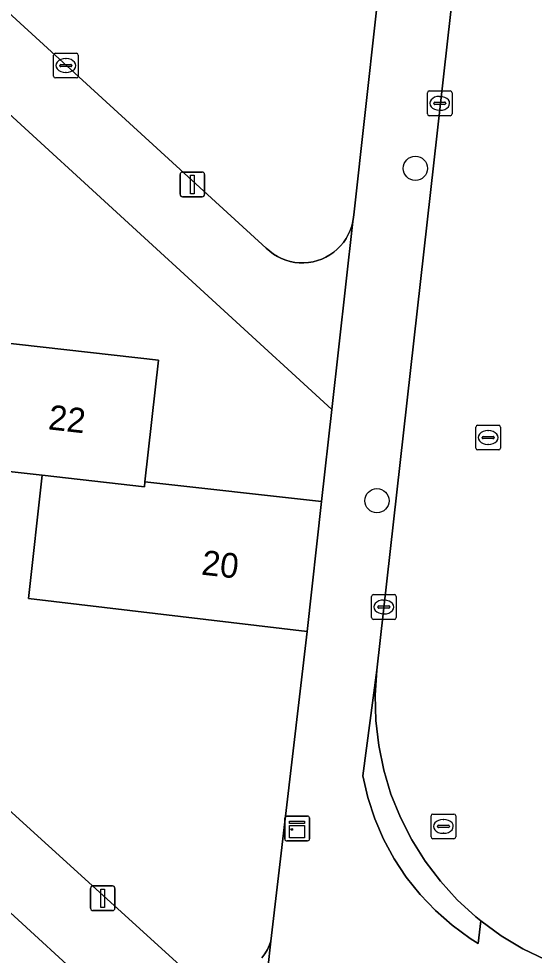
# Model space of a CAD drawing. Extents: x 162026 to 163502, y 387295 to 388169.
# Drawn here: x 162660.55 to 162681.42, y 387672.46 to 387710.36 of the extents above; entities that cross this region are included whole.
import ezdxf

# ---------------------------------------------------------------- set-up
doc = ezdxf.new("R2010")
doc.units = 0
for name, color, linetype in [('IMGEO_Boom', 7, 'Continuous'), ('IMGEO_Erf', 7, 'Continuous'), ('IMGEO_Kast', 7, 'Continuous'), ('IMGEO_Kolk', 7, 'Continuous'), ('IMGEO_Lichtmast', 7, 'Continuous'), ('IMGEO_Pand', 7, 'Continuous'), ('IMGEO_Pand_nummerreeks', 7, 'Continuous'), ('IMGEO_Rijbaan_lokaal_open', 7, 'Continuous'), ('IMGEO_Rioolput', 7, 'Continuous'), ('IMGEO_Voetpad_open', 7, 'Continuous')]:
    doc.layers.add(name, color=color, linetype=linetype)

msp = doc.modelspace()

# ---------------------------------------------------------------- linework, layer by layer
at = {"layer": 'IMGEO_Boom'}
for centre in [(162676.608, 387704.309), (162675.052, 387690.857)]:
    msp.add_circle(centre, 0.489, dxfattribs=at)
at = {"layer": 'IMGEO_Erf'}
for points in [[(162631.177, 387729.587), (162630.251, 387720.893), (162641.243, 387719.266), (162640.575, 387714.636), (162647.67, 387713.613), (162646.957, 387708.664), (162653.7, 387707.994), (162653.138, 387703.008), (162660.156, 387702.216), (162659.601, 387697.291), (162666.208, 387696.545), (162665.653, 387691.628), (162672.808, 387690.821), (162673.23, 387694.555), (162633.969, 387730.499)], [(162645.097, 387724.357), (162670.572, 387701.077), (162670.711, 387700.953), (162670.86, 387700.841), (162671.019, 387700.744), (162671.186, 387700.66), (162671.359, 387700.593), (162671.538, 387700.541), (162671.721, 387700.505), (162671.907, 387700.485), (162672.093, 387700.483), (162672.279, 387700.497), (162672.463, 387700.527), (162672.643, 387700.574), (162672.819, 387700.636), (162672.988, 387700.715), (162673.149, 387700.807), (162673.302, 387700.914), (162673.445, 387701.035), (162673.576, 387701.167), (162673.694, 387701.311), (162673.8, 387701.464), (162673.891, 387701.627), (162673.968, 387701.797), (162674.029, 387701.973), (162674.074, 387702.154), (162674.102, 387702.338), (162674.11, 387702.424), (162675.479, 387714.74)], [(162670.385, 387672.356), (162670.507, 387672.522), (162670.614, 387672.699), (162670.705, 387672.884), (162670.762, 387673.029), (162672.228, 387685.566), (162660.938, 387686.905), (162661.5, 387691.886), (162654.691, 387692.654), (162655.26, 387697.694), (162648.527, 387698.493), (162649.009, 387702.788), (162649.059, 387703.174), (162642.078, 387704.18), (162642.773, 387709.006), (162635.879, 387710), (162636.542, 387714.592), (162629.644, 387715.583), (162628.707, 387707.486), (162629.026, 387706.892), (162659.081, 387679.302), (162667.071, 387672.067)], [(162627.899, 387700.186), (162627.033, 387691.703), (162638.068, 387690.252), (162637.435, 387685.271), (162644.42, 387684.383), (162643.797, 387679.48), (162650.592, 387678.682), (162650, 387673.736), (162656.756, 387672.927), (162656.157, 387667.928), (162663.071, 387667.101), (162662.515, 387662.457), (162669.509, 387661.619), (162669.908, 387665.295), (162637.309, 387695.179), (162630.2, 387701.199)]]:
    msp.add_lwpolyline(points, dxfattribs=at)
at = {"layer": 'IMGEO_Kast'}
for p, q in [((162671.321, 387677.169), (162671.321, 387678.01)), ((162671.321, 387678.01), (162671.321, 387677.169)), ((162671.396, 387678.094), (162672.237, 387678.094)), ((162672.237, 387678.094), (162671.396, 387678.094)), ((162672.321, 387678.019), (162672.321, 387677.178)), ((162672.321, 387677.178), (162672.321, 387678.019)), ((162672.246, 387677.094), (162671.405, 387677.094)), ((162671.405, 387677.094), (162672.246, 387677.094))]:
    msp.add_line(p, q, dxfattribs=at)
for points in [[(162671.516, 387677.884), (162672.116, 387677.884), (162672.116, 387677.799), (162671.516, 387677.799), (162671.516, 387677.884)], [(162671.516, 387677.709), (162672.116, 387677.709), (162672.116, 387677.22), (162671.516, 387677.22), (162671.516, 387677.709)]]:
    msp.add_lwpolyline(points, dxfattribs=at)
msp.add_circle((162671.6, 387677.558), 0.0377, dxfattribs=at)
for centre, start, end in [((162671.399, 387678.016), 92.4484, 184.2845), ((162671.399, 387678.016), 92.4484, 184.2845), ((162672.243, 387678.016), 2.4484, 94.2845), ((162672.243, 387678.016), 2.4484, 94.2845), ((162671.399, 387677.172), 182.4484, 274.2845), ((162671.399, 387677.172), 182.4484, 274.2845), ((162672.243, 387677.172), 272.4484, 4.2845), ((162672.243, 387677.172), 272.4484, 4.2845)]:
    msp.add_arc(centre, 0.0779, start, end, dxfattribs=at)
at = {"layer": 'IMGEO_Kolk'}
for p, q in [((162661.956, 387708.042), (162661.956, 387708.894)), ((162662.031, 387708.968), (162662.883, 387708.968)), ((162662.444, 387708.748), (162662.469, 387708.748)), ((162662.957, 387708.894), (162662.957, 387708.042)), ((162662.215, 387708.462), (162662.215, 387708.474)), ((162662.653, 387708.425), (162662.255, 387708.425)), ((162662.258, 387708.511), (162662.656, 387708.511)), ((162662.699, 387708.474), (162662.699, 387708.462)), ((162662.883, 387707.968), (162662.031, 387707.968)), ((162662.467, 387708.188), (162662.442, 387708.188)), ((162677.094, 387706.514), (162677.094, 387707.366)), ((162677.169, 387707.44), (162678.021, 387707.44)), ((162677.582, 387707.22), (162677.607, 387707.22)), ((162678.095, 387707.366), (162678.095, 387706.514)), ((162677.353, 387706.934), (162677.353, 387706.946)), ((162677.791, 387706.897), (162677.393, 387706.897)), ((162677.396, 387706.983), (162677.794, 387706.983)), ((162677.837, 387706.946), (162677.837, 387706.934)), ((162678.021, 387706.44), (162677.169, 387706.44)), ((162677.605, 387706.66), (162677.58, 387706.66)), ((162674.907, 387687.057), (162675.759, 387687.057)), ((162674.832, 387686.131), (162674.832, 387686.983)), ((162675.32, 387686.837), (162675.345, 387686.837)), ((162675.833, 387686.983), (162675.833, 387686.131)), ((162675.091, 387686.551), (162675.091, 387686.563)), ((162675.529, 387686.514), (162675.131, 387686.514)), ((162675.134, 387686.6), (162675.532, 387686.6)), ((162675.343, 387686.277), (162675.318, 387686.277)), ((162675.575, 387686.563), (162675.575, 387686.551)), ((162675.759, 387686.057), (162674.907, 387686.057))]:
    msp.add_line(p, q, dxfattribs=at)
for points in [[(162661.956, 387708.042), (162661.956, 387708.894)], [(162662.031, 387708.968), (162662.883, 387708.968)], [(162662.957, 387708.894), (162662.957, 387708.042)], [(162662.883, 387707.968), (162662.031, 387707.968)], [(162677.094, 387706.514), (162677.094, 387707.366)], [(162677.169, 387707.44), (162678.021, 387707.44)], [(162678.095, 387707.366), (162678.095, 387706.514)], [(162678.021, 387706.44), (162677.169, 387706.44)], [(162674.907, 387687.057), (162675.759, 387687.057)], [(162674.832, 387686.131), (162674.832, 387686.983)], [(162675.833, 387686.983), (162675.833, 387686.131)], [(162675.759, 387686.057), (162674.907, 387686.057)]]:
    msp.add_lwpolyline(points, dxfattribs=at)
for centre, radius, start, end in [((162662.033, 387708.892), 0.0765, 91.552, 178.448), ((162662.033, 387708.892), 0.0765, 91.552, 178.448), ((162662.881, 387708.892), 0.0765, 1.552, 88.448), ((162662.881, 387708.892), 0.0765, 1.552, 88.448), ((162662.255, 387708.471), 0.0403, 85.8775, 175.7526), ((162662.252, 387708.461), 0.0366, 178.938, 274.7102), ((162662.656, 387708.468), 0.043, 264.8664, 352.4533), ((162662.66, 387708.473), 0.0386, 1.7309, 96.639), ((162662.033, 387708.044), 0.0765, 181.552, 268.448), ((162662.033, 387708.044), 0.0765, 181.552, 268.448), ((162662.881, 387708.044), 0.0765, 271.552, 358.448), ((162662.881, 387708.044), 0.0765, 271.552, 358.448), ((162677.171, 387707.364), 0.0765, 91.552, 178.448), ((162677.171, 387707.364), 0.0765, 91.552, 178.448), ((162678.019, 387707.364), 0.0765, 1.552, 88.448), ((162678.019, 387707.364), 0.0765, 1.552, 88.448), ((162677.393, 387706.943), 0.0403, 85.8775, 175.7526), ((162677.39, 387706.933), 0.0366, 178.938, 274.7102), ((162677.794, 387706.94), 0.043, 264.8664, 352.4533), ((162677.798, 387706.945), 0.0386, 1.7309, 96.639), ((162677.171, 387706.516), 0.0765, 181.552, 268.448), ((162677.171, 387706.516), 0.0765, 181.552, 268.448), ((162678.019, 387706.516), 0.0765, 271.552, 358.448), ((162678.019, 387706.516), 0.0765, 271.552, 358.448), ((162674.909, 387686.981), 0.0765, 91.552, 178.448), ((162674.909, 387686.981), 0.0765, 91.552, 178.448), ((162675.757, 387686.981), 0.0765, 1.552, 88.448), ((162675.757, 387686.981), 0.0765, 1.552, 88.448), ((162675.131, 387686.56), 0.0403, 85.8775, 175.7526), ((162675.128, 387686.55), 0.0366, 178.938, 274.7102), ((162675.532, 387686.557), 0.043, 264.8664, 352.4533), ((162675.536, 387686.562), 0.0386, 1.7309, 96.639), ((162674.909, 387686.133), 0.0765, 181.552, 268.448), ((162674.909, 387686.133), 0.0765, 181.552, 268.448), ((162675.757, 387686.133), 0.0765, 271.552, 358.448), ((162675.757, 387686.133), 0.0765, 271.552, 358.448)]:
    msp.add_arc(centre, radius, start, end, dxfattribs=at)
for centre, major_axis, ratio, start_param, end_param in [((162662.443, 387708.468), (-0.387, 0.002), 0.722429, 4.712389, 7.853982), ((162662.468, 387708.468), (-0.39, 0.002), 0.717154, 1.570796, 4.712389), ((162677.581, 387706.94), (-0.387, 0.002), 0.722429, 4.712389, 7.853982), ((162677.606, 387706.94), (-0.39, 0.002), 0.717154, 1.570796, 4.712389), ((162675.319, 387686.557), (-0.387, 0.002), 0.722429, 4.712389, 7.853982), ((162675.344, 387686.557), (-0.39, 0.002), 0.717154, 1.570796, 4.712389)]:
    msp.add_ellipse(centre, major_axis=major_axis, ratio=ratio, start_param=start_param, end_param=end_param, dxfattribs=at)
at = {"layer": 'IMGEO_Lichtmast'}
for p, q in [((162667.182, 387704.159), (162667.972, 387704.159)), ((162667.972, 387704.159), (162667.182, 387704.159)), ((162667.082, 387703.259), (162667.082, 387704.059)), ((162667.082, 387704.059), (162667.082, 387703.259)), ((162668.072, 387704.059), (162668.072, 387703.259)), ((162668.072, 387703.259), (162668.072, 387704.059)), ((162667.972, 387703.159), (162667.182, 387703.159)), ((162667.182, 387703.159), (162667.972, 387703.159)), ((162663.554, 387675.269), (162664.344, 387675.269)), ((162664.344, 387675.269), (162663.554, 387675.269)), ((162663.454, 387674.369), (162663.454, 387675.169)), ((162663.454, 387675.169), (162663.454, 387674.369)), ((162664.444, 387675.169), (162664.444, 387674.369)), ((162664.444, 387674.369), (162664.444, 387675.169)), ((162664.344, 387674.269), (162663.554, 387674.269)), ((162663.554, 387674.269), (162664.344, 387674.269))]:
    msp.add_line(p, q, dxfattribs=at)
for points in [[(162667.502, 387704.034), (162667.652, 387704.034), (162667.652, 387703.284), (162667.502, 387703.284), (162667.502, 387704.034)], [(162663.874, 387675.144), (162664.024, 387675.144), (162664.024, 387674.394), (162663.874, 387674.394), (162663.874, 387675.144)]]:
    msp.add_lwpolyline(points, dxfattribs=at)
for centre, start, end in [((162667.182, 387704.059), 90, 180), ((162667.182, 387704.059), 90, 180), ((162667.972, 387704.059), 0, 90), ((162667.972, 387704.059), 360, 90), ((162667.182, 387703.259), 180, 270), ((162667.182, 387703.259), 180, 270), ((162667.972, 387703.259), 270, 0), ((162667.972, 387703.259), 270, 0), ((162663.554, 387675.169), 90, 180), ((162663.554, 387675.169), 90, 180), ((162664.344, 387675.169), 0, 90), ((162664.344, 387675.169), 360, 90), ((162663.554, 387674.369), 180, 270), ((162663.554, 387674.369), 180, 270), ((162664.344, 387674.369), 270, 0), ((162664.344, 387674.369), 270, 0)]:
    msp.add_arc(centre, 0.1, start, end, dxfattribs=at)
at = {"layer": 'IMGEO_Pand'}
for points in [[(162665.635, 387691.422), (162665.653, 387691.628), (162666.208, 387696.545), (162659.601, 387697.291), (162655.26, 387697.694), (162654.691, 387692.654), (162661.5, 387691.886)], [(162672.808, 387690.821), (162665.653, 387691.628), (162665.635, 387691.422), (162661.5, 387691.886), (162660.938, 387686.905), (162672.228, 387685.566)]]:
    msp.add_lwpolyline(points, close=True, dxfattribs=at)
at = {"layer": 'IMGEO_Rijbaan_lokaal_open'}
msp.add_lwpolyline([(162684.295, 387766.869), (162684.111, 387765.132), (162682.454, 387750), (162682.092, 387746.696), (162679.798, 387726.275), (162675.05, 387684.001), (162674.983, 387682.985), (162675.007, 387681.967), (162675.122, 387680.955), (162675.327, 387679.958), (162675.62, 387678.983), (162676, 387678.038), (162676.462, 387677.131), (162677.003, 387676.268), (162677.619, 387675.458), (162678.305, 387674.705), (162679.056, 387674.017), (162679.259, 387673.851), (162680.081, 387673.252), (162680.953, 387672.729), (162681.869, 387672.286)], dxfattribs=at)
at = {"layer": 'IMGEO_Rioolput'}
for p, q in [((162679.055, 387692.988), (162679.055, 387693.84)), ((162679.13, 387693.914), (162679.982, 387693.914)), ((162680.056, 387693.84), (162680.056, 387692.988)), ((162679.357, 387693.457), (162679.755, 387693.457)), ((162679.543, 387693.694), (162679.568, 387693.694)), ((162679.314, 387693.408), (162679.314, 387693.42)), ((162679.752, 387693.371), (162679.354, 387693.371)), ((162679.566, 387693.134), (162679.541, 387693.134)), ((162679.798, 387693.42), (162679.798, 387693.408)), ((162679.982, 387692.914), (162679.13, 387692.914)), ((162677.243, 387677.252), (162677.243, 387678.104)), ((162677.318, 387678.178), (162678.17, 387678.178)), ((162677.731, 387677.958), (162677.756, 387677.958)), ((162678.244, 387678.104), (162678.244, 387677.252)), ((162677.502, 387677.672), (162677.502, 387677.684)), ((162677.94, 387677.635), (162677.542, 387677.635)), ((162677.545, 387677.721), (162677.943, 387677.721)), ((162677.986, 387677.684), (162677.986, 387677.672)), ((162678.17, 387677.178), (162677.318, 387677.178)), ((162677.754, 387677.398), (162677.729, 387677.398))]:
    msp.add_line(p, q, dxfattribs=at)
for points in [[(162679.055, 387692.988), (162679.055, 387693.84)], [(162679.13, 387693.914), (162679.982, 387693.914)], [(162680.056, 387693.84), (162680.056, 387692.988)], [(162679.982, 387692.914), (162679.13, 387692.914)], [(162677.243, 387677.252), (162677.243, 387678.104)], [(162677.318, 387678.178), (162678.17, 387678.178)], [(162678.244, 387678.104), (162678.244, 387677.252)], [(162678.17, 387677.178), (162677.318, 387677.178)]]:
    msp.add_lwpolyline(points, dxfattribs=at)
for centre, radius, start, end in [((162679.132, 387693.838), 0.0765, 91.552, 178.448), ((162679.132, 387693.838), 0.0765, 91.552, 178.448), ((162679.98, 387693.838), 0.0765, 1.552, 88.448), ((162679.98, 387693.838), 0.0765, 1.552, 88.448), ((162679.354, 387693.417), 0.0403, 85.8775, 175.7526), ((162679.759, 387693.419), 0.0386, 1.7309, 96.639), ((162679.351, 387693.407), 0.0366, 178.938, 274.7102), ((162679.755, 387693.414), 0.043, 264.8664, 352.4533), ((162679.132, 387692.99), 0.0765, 181.552, 268.448), ((162679.132, 387692.99), 0.0765, 181.552, 268.448), ((162679.98, 387692.99), 0.0765, 271.552, 358.448), ((162679.98, 387692.99), 0.0765, 271.552, 358.448), ((162677.32, 387678.102), 0.0765, 91.552, 178.448), ((162677.32, 387678.102), 0.0765, 91.552, 178.448), ((162678.168, 387678.102), 0.0765, 1.552, 88.448), ((162678.168, 387678.102), 0.0765, 1.552, 88.448), ((162677.542, 387677.681), 0.0403, 85.8775, 175.7526), ((162677.539, 387677.671), 0.0366, 178.938, 274.7102), ((162677.943, 387677.678), 0.043, 264.8664, 352.4533), ((162677.947, 387677.683), 0.0386, 1.7309, 96.639), ((162677.32, 387677.254), 0.0765, 181.552, 268.448), ((162677.32, 387677.254), 0.0765, 181.552, 268.448), ((162678.168, 387677.254), 0.0765, 271.552, 358.448), ((162678.168, 387677.254), 0.0765, 271.552, 358.448)]:
    msp.add_arc(centre, radius, start, end, dxfattribs=at)
for centre, major_axis, ratio, start_param, end_param in [((162679.542, 387693.414), (-0.387, 0.002), 0.722429, 4.712389, 7.853982), ((162679.567, 387693.414), (-0.39, 0.002), 0.717154, 1.570796, 4.712389), ((162677.73, 387677.678), (-0.387, 0.002), 0.722429, 4.712389, 7.853982), ((162677.755, 387677.678), (-0.39, 0.002), 0.717154, 1.570796, 4.712389)]:
    msp.add_ellipse(centre, major_axis=major_axis, ratio=ratio, start_param=start_param, end_param=end_param, dxfattribs=at)
at = {"layer": 'IMGEO_Voetpad_open'}
for points in [[(162681.254, 387766.715), (162679.474, 387750.609), (162679.406, 387750), (162678.885, 387745.363), (162677.376, 387731.619), (162676.487, 387723.799), (162676.064, 387720.012), (162675.479, 387714.74), (162674.11, 387702.424), (162674.102, 387702.338), (162674.074, 387702.154), (162673.23, 387694.555), (162672.808, 387690.821), (162672.228, 387685.566), (162670.762, 387673.029), (162669.908, 387665.295)], [(162681.869, 387672.286), (162680.953, 387672.729), (162680.081, 387673.252), (162679.259, 387673.851), (162679.157, 387672.936), (162678.825, 387673.147), (162678.098, 387673.676), (162677.422, 387674.268), (162676.801, 387674.918), (162676.241, 387675.621), (162675.746, 387676.371), (162675.32, 387677.162), (162674.966, 387677.988), (162674.687, 387678.843), (162674.486, 387679.719), (162675.05, 387684.001), (162679.798, 387726.275), (162682.092, 387746.696), (162682.454, 387750), (162684.111, 387765.132), (162684.295, 387766.869)], [(162633.969, 387730.499), (162673.23, 387694.555), (162674.074, 387702.154), (162674.029, 387701.973), (162673.968, 387701.797), (162673.891, 387701.627), (162673.8, 387701.464), (162673.694, 387701.311), (162673.576, 387701.167), (162673.445, 387701.035), (162673.302, 387700.914), (162673.149, 387700.807), (162672.988, 387700.715), (162672.819, 387700.636), (162672.643, 387700.574), (162672.463, 387700.527), (162672.279, 387700.497), (162672.093, 387700.483), (162671.907, 387700.485), (162671.721, 387700.505), (162671.538, 387700.541), (162671.359, 387700.593), (162671.186, 387700.66), (162671.019, 387700.744), (162670.86, 387700.841), (162670.711, 387700.953), (162670.572, 387701.077), (162645.097, 387724.357)], [(162667.071, 387672.067), (162659.081, 387679.302), (162629.026, 387706.892)], [(162630.2, 387701.199), (162637.309, 387695.179), (162669.908, 387665.295), (162670.762, 387673.029), (162670.705, 387672.884), (162670.614, 387672.699), (162670.507, 387672.522), (162670.385, 387672.356)]]:
    msp.add_lwpolyline(points, dxfattribs=at)
msp.add_lwpolyline([(162679.259, 387673.851), (162679.056, 387674.017), (162678.305, 387674.705), (162677.619, 387675.458), (162677.003, 387676.268), (162676.462, 387677.131), (162676, 387678.038), (162675.62, 387678.983), (162675.327, 387679.958), (162675.122, 387680.955), (162675.007, 387681.967), (162674.983, 387682.985), (162675.05, 387684.001), (162674.486, 387679.719), (162674.687, 387678.843), (162674.966, 387677.988), (162675.32, 387677.162), (162675.746, 387676.371), (162676.241, 387675.621), (162676.801, 387674.918), (162677.422, 387674.268), (162678.098, 387673.676), (162678.825, 387673.147), (162679.157, 387672.936)], close=True, dxfattribs=at)

# ---------------------------------------------------------------- texts
at = {"layer": 'IMGEO_Pand_nummerreeks'}
for s, rotation, p in [('22', 353.558, (162661.712, 387693.751)), ('20', 353.5638, (162667.915, 387687.871))]:
    msp.add_text(s, height=1, rotation=rotation, dxfattribs=at).set_placement(p)

doc.saveas('drawing.dxf')
